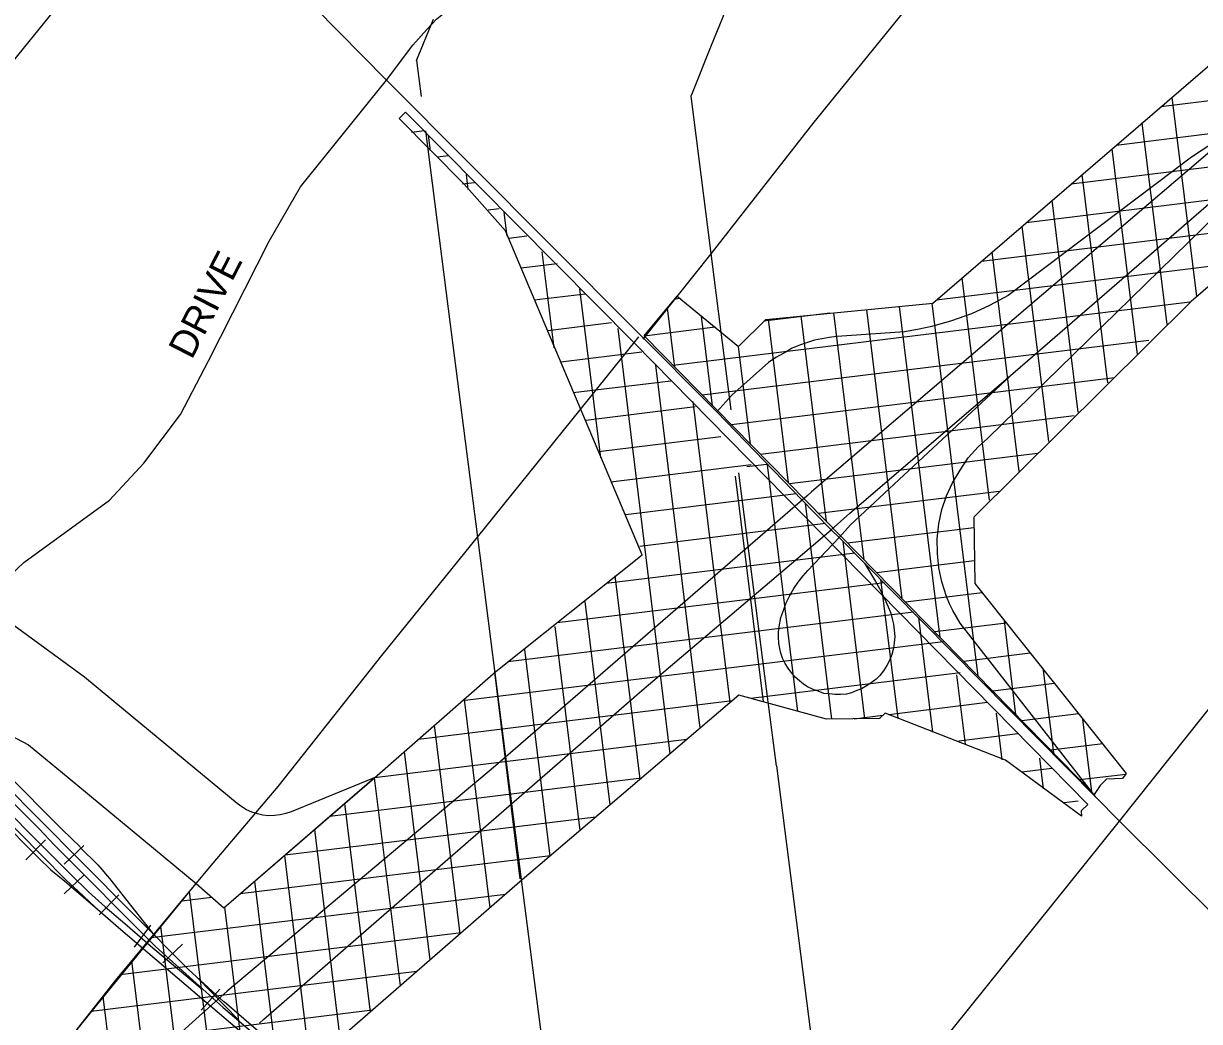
# Model space of a CAD drawing. Extents: x 586326 to 623965, y 4819854 to 4857850.
# Drawn here: x 607063 to 608134, y 4842936 to 4843845 of the extents above; entities that cross this region are included whole.
import ezdxf

# ---------------------------------------------------------------- set-up
doc = ezdxf.new("R2010")
doc.units = 0
for name, color, linetype in [('407 Parkway Belt', 7, 'Continuous'), ('Hydro ROW', 7, 'Continuous'), ('Lots_Concessions', 7, 'Continuous'), ('Major Rds and Hwys', 7, 'Continuous'), ('Park Outlines', 7, 'Continuous'), ('Proposed Secondary Rds', 7, 'Continuous'), ('Railways_lbls', 7, 'Continuous'), ('Secondary Rds Lbls', 7, 'Continuous')]:
    doc.layers.add(name, color=color, linetype=linetype)

msp = doc.modelspace()

# ---------------------------------------------------------------- linework, layer by layer
at = {"layer": '407 Parkway Belt'}
for p, q in [((608373, 4843803.1), (608099.2, 4843769.5)), ((608131.8, 4843596.4), (608109.5, 4843778.3)), ((608332.3, 4843767.9), (608058.3, 4843734.2)), ((607428.1, 4843747.6), (607416.3, 4843746.1)), ((608104.7, 4843570.9), (608082.1, 4843754.8)), ((607433.4, 4843729.3), (607431.6, 4843743.5)), ((608289.4, 4843732.4), (608017.3, 4843699)), ((608077.8, 4843543.8), (608054.8, 4843731.2)), ((607450.2, 4843724.7), (607439.7, 4843723.4)), ((607467.9, 4843694), (607466.3, 4843707.8)), ((608050.8, 4843517.9), (608027.5, 4843707.7)), ((607473.5, 4843700.2), (607462.8, 4843698.9)), ((608248.8, 4843697.2), (607976.4, 4843663.7)), ((608023.8, 4843491.2), (608000.1, 4843684.2)), ((607496.1, 4843676.3), (607486.1, 4843675.1)), ((607503.4, 4843651.4), (607500.7, 4843673.2)), ((608207.1, 4843661.8), (607935.5, 4843628.5)), ((607521.4, 4843651.5), (607505, 4843649.5)), ((607996.9, 4843464.3), (607972.8, 4843660.6)), ((607546.1, 4843549.6), (607535.4, 4843637.3)), ((607970, 4843437), (607945.5, 4843637.1)), ((607548.8, 4843626.3), (607516, 4843622.3)), ((608167.9, 4843626.8), (607894.5, 4843593.2)), ((607943, 4843410.8), (607918.1, 4843613.5)), ((607574.4, 4843598.8), (607527.9, 4843593.1)), ((607588.6, 4843449.6), (607569.7, 4843603.5)), ((607656.1, 4843532.2), (607649.4, 4843586.2)), ((608125.6, 4843591.4), (607654.7, 4843533.6)), ((607660.9, 4843594.8), (607656.1, 4843594.2)), ((607897.9, 4843285.8), (607860.9, 4843587.4)), ((607920.4, 4843348.5), (607890.7, 4843590.3)), ((607690.6, 4843497), (607680.6, 4843578.5)), ((607797.4, 4843581.3), (607737.2, 4843573.9)), ((607759.7, 4843426.6), (607741.4, 4843575.9)), ((607794.3, 4843391.4), (607771.3, 4843578.8)), ((607828.8, 4843356.2), (607801.1, 4843581.7)), ((607863.4, 4843321), (607831, 4843584.5)), ((607598.5, 4843572.4), (607540.3, 4843565.2)), ((607652, 4843179.8), (607604.4, 4843567.3)), ((607692.9, 4843568.5), (607628.2, 4843560.5)), ((608088.1, 4843556.5), (607681.2, 4843506.6)), ((607626.1, 4843545.9), (607552.3, 4843536.8)), ((607725.2, 4843461.8), (607714.2, 4843550.9)), ((607679.3, 4843203.2), (607638.7, 4843533.8)), ((608056.7, 4843522.5), (607707.7, 4843479.6)), ((607652.6, 4843519.5), (607563.6, 4843508.6)), ((607706.7, 4843226.5), (607673, 4843500.8)), ((607674.7, 4843495.9), (607574.9, 4843483.6)), ((608020.1, 4843487.7), (607734.2, 4843452.6)), ((607698.2, 4843468.7), (607586.6, 4843455)), ((607986.7, 4843453.4), (607760.6, 4843425.7)), ((607725.8, 4843443.1), (607597.8, 4843427.4)), ((607740.1, 4843443.5), (607721.7, 4843441.2)), ((607768.2, 4843218.4), (607740.6, 4843443)), ((607736.9, 4843227), (607711.6, 4843432.7)), ((607766.8, 4843416.6), (607611.6, 4843397.5)), ((607951.8, 4843418.9), (607787.1, 4843398.7)), ((607799.3, 4843211.3), (607775.1, 4843408.2)), ((607793.6, 4843389.6), (607624.2, 4843368.8)), ((607928.6, 4843385.8), (607813.6, 4843371.7)), ((607829.4, 4843211.5), (607809.6, 4843373.5)), ((607820.3, 4843362.7), (607593.5, 4843334.8)), ((607929, 4843355.7), (607840.1, 4843344.7)), ((607624.6, 4843156.5), (607601.9, 4843341.9)), ((607932.5, 4843250.6), (607920.4, 4843348.7)), ((607847.1, 4843335.7), (607548.8, 4843299.1)), ((607859.6, 4843212.3), (607844, 4843338.8)), ((607597.3, 4843133.2), (607574.5, 4843318.6)), ((607936.2, 4843326.3), (607866.5, 4843317.8)), ((607873.8, 4843308.8), (607504.1, 4843263.4)), ((607891.4, 4843199.4), (607878.5, 4843304)), ((607958.1, 4843298.8), (607893, 4843290.8)), ((607967, 4843215.4), (607956.5, 4843300.8)), ((607569.9, 4843109.8), (607547.1, 4843295.6)), ((607900.6, 4843281.8), (607462.8, 4843228.1)), ((607542.5, 4843086.5), (607519.4, 4843274.7)), ((607980.1, 4843271.3), (607919.5, 4843263.8)), ((607515.3, 4843065.9), (607492.2, 4843254.1)), ((608001.6, 4843180.2), (607992.2, 4843256.1)), ((607916.3, 4843253.6), (607725.4, 4843230.1)), ((607921.1, 4843188.6), (607913.3, 4843251.6)), ((608002.1, 4843243.7), (607945.9, 4843236.8)), ((607708.5, 4843228), (607422.7, 4843192.9)), ((607487.9, 4843039.4), (607464.6, 4843229.3)), ((607941, 4843226.4), (607851.3, 4843215.3)), ((607845.7, 4843214.7), (607819.5, 4843211.4)), ((607954.6, 4843174.3), (607949.4, 4843216.8)), ((608024.1, 4843216.2), (607972.4, 4843209.9)), ((608036.1, 4843145), (608027.9, 4843211.4)), ((607460.6, 4843015.6), (607437.2, 4843205.7)), ((607667.1, 4843192.7), (607382.5, 4843157.8)), ((607968.9, 4843198), (607915, 4843191.3)), ((607433.3, 4842991.8), (607409.9, 4843181.8)), ((608046.1, 4843188.7), (607998.9, 4843182.9)), ((607992.2, 4843147.7), (607988.8, 4843175.6)), ((607406, 4842968.1), (607382.6, 4843157.9)), ((607999.8, 4843166.4), (607972.4, 4843163)), ((608067.1, 4843161), (608025.4, 4843155.9)), ((607625.7, 4843157.4), (607341.7, 4843122.6)), ((608023.7, 4843136.6), (608010.6, 4843134.9)), ((607378.7, 4842944.3), (607355.3, 4843134.3)), ((607584.3, 4843122.1), (607300.9, 4843087.3)), ((607351.3, 4842920.5), (607328, 4843110.7)), ((607542.9, 4843086.8), (607260.1, 4843052.1)), ((607324, 4842896.7), (607300.7, 4843087.1)), ((607296.7, 4842872.9), (607273.3, 4843063.5)), ((607501.8, 4843051.5), (607178.8, 4843011.9)), ((607242.4, 4842823.4), (607214, 4843054.3)), ((607234.2, 4843048.9), (607206.7, 4843045.5)), ((607269.5, 4842848.7), (607246, 4843039.9)), ((607215.9, 4842793.1), (607187.7, 4843022.6)), ((607461.4, 4843016.4), (607150.8, 4842978.2)), ((607189.4, 4842762.7), (607161.3, 4842990.9)), ((607421, 4842981.2), (607124.2, 4842944.7)), ((607162.9, 4842732.3), (607135.1, 4842958.6)), ((607380.6, 4842946), (607097.9, 4842911.3))]:
    msp.add_line(p, q, dxfattribs=at)
msp.add_lwpolyline([(607792.2, 4843393.5), (607628.2, 4843560.6), (607658.3, 4843596.8), (607714.3, 4843550.9), (607739, 4843575.7), (607891.2, 4843590.3), (608505, 4844118.9), (608643.6, 4844256.2), (608649.9, 4844249.9), (608697.6, 4844309.7), (608750.9, 4844362.7), (608856.8, 4844255.5), (608614.1, 4844011.8), (608126.7, 4843592.1), (607928.6, 4843395.3), (607929.7, 4843335), (608067.6, 4843161.7), (608064.1, 4843157.3), (608049.6, 4843156.6), (608043.7, 4843150.8), (608038.4, 4843142.6)], close=True, dxfattribs=at)
msp.add_lwpolyline([(607073.6, 4842880.3), (607146.7, 4842973.4), (607220, 4843061.5), (607245.2, 4843039.2), (607382.5, 4843157.7), (607382.5, 4843157.7), (607493.1, 4843254.6), (607626.4, 4843361.1), (607501.8, 4843656.5), (607464.1, 4843698.9), (607404.8, 4843758.9), (607410.6, 4843764.4), (607512, 4843662.3), (607619.1, 4843554.2), (608032.5, 4843133.5), (608026.6, 4843127.8), (608026.9, 4843122.8), (607957.5, 4843173.9), (607847.7, 4843216.7), (607842.8, 4843211.8), (607794.3, 4843211.2), (607714.4, 4843233.1), (607515, 4843063), (607303.5, 4842878.9)], dxfattribs=at)
at = {"layer": 'Hydro ROW'}
for p, q in [((607749.7, 4843973.6), (607689.4, 4843825.2)), ((607420.8, 4843811.5), (607436.1, 4843849.2)), ((607689.4, 4843825.2), (607671.9, 4843782)), ((607420.8, 4843811.5), (607425, 4843778.8)), ((607671.9, 4843782), (607670.6, 4843779.1)), ((607670.6, 4843779.1), (607698.2, 4843564.1)), ((607428.8, 4843747.5), (607449.7, 4843585.4)), ((607449.7, 4843585.4), (607476.3, 4843377.3)), ((607698.2, 4843564.1), (607707.3, 4843493.1)), ((607741.3, 4843227.1), (607714.6, 4843435.9)), ((607476.3, 4843377.3), (607492.2, 4843253.3)), ((607492.2, 4843253.3), (607516.5, 4843062.7)), ((607748.7, 4843168.8), (607741.3, 4843227.1)), ((607748.7, 4843168.8), (607794.3, 4842812.4)), ((607516.5, 4843062.7), (607554, 4842769.9))]:
    msp.add_line(p, q, dxfattribs=at)
at = {"layer": 'Lots_Concessions'}
for p, q in [((607137.2, 4843915.2), (606828.2, 4843534.2)), ((607880.2, 4843875.5), (607782.9, 4843755.4)), ((607782.9, 4843755.4), (607689, 4843635.3)), ((607689, 4843635.3), (607627, 4843557.6)), ((607569.8, 4843493.1), (607623.5, 4843559.7)), ((607476.3, 4843377.3), (607569.8, 4843493.1)), ((607389.2, 4843269.3), (607476.3, 4843377.3)), ((607294.6, 4843149.8), (607389.2, 4843269.3)), ((607235.5, 4843080.1), (607294.6, 4843149.8)), ((607219.9, 4843061.4), (607235.5, 4843080.1)), ((607127.8, 4842948.8), (607219.9, 4843061.4)), ((607099.9, 4842914.1), (607127.8, 4842948.8))]:
    msp.add_line(p, q, dxfattribs=at)
at = {"layer": 'Major Rds and Hwys'}
for points in [[(607393.5, 4843793.7), (607130.6, 4844060.3), (606803.8, 4844392.7)], [(608039.9, 4843140.2), (608033.8, 4843148), (607916.3, 4843298.7), (607909.4, 4843310.3), (607906.5, 4843316.3), (607903.7, 4843323.2), (607899.4, 4843336.4), (607896.8, 4843349.3), (607895.4, 4843362.2), (607895.3, 4843375.8), (607896.9, 4843389.2), (607899.5, 4843402.3), (607903.6, 4843414.9), (607909.1, 4843426.8), (607916.1, 4843438.1), (607923.6, 4843449.4), (607932.7, 4843459.4), (607941.1, 4843467), (608163.5, 4843684.2), (608332, 4843841.4)], [(607966.2, 4843528.2), (608244.3, 4843768.9), (608288.7, 4843805.4), (608332, 4843841.4)], [(607694.3, 4843491.3), (607393.5, 4843793.7)], [(608173.8, 4843754.2), (608126.9, 4843723.4), (607959.8, 4843597.3), (607942.8, 4843588.4), (607926.5, 4843580.7), (607908.3, 4843574.4), (607890.3, 4843569.2), (607877.4, 4843566.4), (607865.5, 4843564.3), (607804, 4843560.2), (607796.8, 4843559.2), (607783.5, 4843556.8), (607770.6, 4843552.4), (607763.1, 4843549.4), (607756.1, 4843545.2), (607748.2, 4843540.9), (607741.6, 4843536.4), (607708.2, 4843506.7), (607694.3, 4843491.3)], [(608173.8, 4843754.2), (608150.2, 4843733.7), (607780.7, 4843418.4), (607776.5, 4843414.6), (607772.3, 4843410.8)], [(607798.7, 4843384), (607815.6, 4843398.9), (607966.2, 4843528.2)], [(607805.9, 4843376.8), (607816.3, 4843388.5), (607966.2, 4843528.2)], [(607772.3, 4843410.8), (607694.3, 4843491.3)], [(607772.3, 4843410.8), (607770.5, 4843409.3), (607492.6, 4843168.9), (607248.2, 4842963.4), (607222.8, 4842940.7), (607197.1, 4842917.4)], [(607798.7, 4843384), (607783.5, 4843399.3), (607772.3, 4843410.8)], [(607277.5, 4842934.3), (607281.6, 4842937.8), (607626, 4843237.4), (607798.7, 4843384)], [(607805.9, 4843376.8), (607798.7, 4843384)], [(607829, 4843353.4), (607838.9, 4843336.9), (607842.7, 4843330.4), (607845.3, 4843324.9), (607848.6, 4843318.5), (607851.5, 4843311.7), (607853, 4843307.8), (607854.1, 4843302.8), (607855.4, 4843297.9), (607856.2, 4843292.4), (607856.8, 4843286.7), (607856.1, 4843280.9), (607855.3, 4843275.9), (607854, 4843270.2), (607851.8, 4843264.9), (607849.4, 4843260.2), (607846.2, 4843255.3), (607843, 4843251.2), (607839.6, 4843247.7), (607835.1, 4843244.4), (607831.3, 4843241.9), (607826.4, 4843238.9), (607822.1, 4843237.5), (607817.1, 4843235.2), (607812.6, 4843234.2), (607807.1, 4843233.7), (607802.2, 4843233.9), (607796.8, 4843234.3), (607792.1, 4843234.8), (607786.7, 4843236.8), (607782.2, 4843238.4), (607777.2, 4843240.9), (607773.4, 4843243.3), (607769.9, 4843246.2), (607765.7, 4843249.7), (607761.8, 4843254.5), (607759.3, 4843257.8), (607756.8, 4843261.9), (607754.4, 4843266.9), (607752.8, 4843271.4), (607751.8, 4843275.8), (607750.9, 4843280.3), (607750.5, 4843286.3), (607750.7, 4843290.7), (607751.2, 4843295.3), (607752.9, 4843303.9), (607755.5, 4843311.3), (607757.7, 4843317.4), (607760.9, 4843323.9), (607764.6, 4843330.4), (607768.6, 4843336.3), (607773, 4843341.8), (607777.4, 4843346.8), (607805.9, 4843376.8)], [(607829, 4843353.4), (607805.9, 4843376.8)], [(608039.9, 4843140.2), (607829, 4843353.4)], [(608061.4, 4843118.2), (608229.4, 4843329.2)], [(608061.4, 4843118.2), (608039.9, 4843140.2)], [(607636.1, 4842588.7), (608061.4, 4843118.2)], [(608377.7, 4842804.3), (608061.4, 4843118.2)]]:
    msp.add_lwpolyline(points, dxfattribs=at)
at = {"layer": 'Park Outlines'}
msp.add_lwpolyline([(607039.2, 4843202.4), (607067.1, 4843187.9), (607103.2, 4843158), (607219.9, 4843061.4), (607245.2, 4843039.4), (607382, 4843157.9), (607306.5, 4843126.9), (607301.5, 4843125.2), (607296.4, 4843124), (607291.2, 4843123.4), (607286, 4843123.3), (607280.8, 4843123.8), (607275.7, 4843124.9), (607270.7, 4843126.5), (607265.9, 4843128.6), (607261.4, 4843131.3), (607257.2, 4843134.4), (607153.6, 4843220.1), (607118.1, 4843249.5), (607045.8, 4843302.5)], dxfattribs=at)
at = {"layer": 'Proposed Secondary Rds'}
for points in [[(607393.5, 4843793.7), (607417.3, 4843825.6), (607430, 4843839.9), (607439.4, 4843849.5), (607445.4, 4843854.4), (607456, 4843862.3), (607468.5, 4843870.5), (607479.1, 4843876.3), (607494.2, 4843883.7), (607514.5, 4843892.8), (607530.6, 4843899), (607536.8, 4843900.9), (607543, 4843902.7)], [(606988.4, 4843275.2), (607014, 4843307.8), (607062.8, 4843354.1), (607140.8, 4843410.9), (607172.2, 4843444.6), (607205.6, 4843488.9), (607231.1, 4843537.8), (607286.5, 4843646.9), (607315, 4843696.4), (607393.5, 4843793.7)]]:
    msp.add_lwpolyline(points, dxfattribs=at)
at = {"layer": 'Railways_lbls'}
for p, q in [((607007.8, 4843167.9), (607082.5, 4843092.9)), ((607014.3, 4843152.7), (607079.3, 4843087.1)), ((607017.9, 4843143.4), (607076.1, 4843085)), ((607064.7, 4843083.2), (607082.7, 4843101.2)), ((607117.5, 4843096.1), (607099.5, 4843079.1)), ((607114.3, 4843094.3), (607130.4, 4843078.6)), ((607076.1, 4843085), (607087.6, 4843074)), ((607079.3, 4843087.1), (607101.4, 4843064.7)), ((607082.5, 4843092.9), (607106, 4843069.3)), ((607087.6, 4843074), (607100.1, 4843063.5)), ((607130.4, 4843078.6), (607140.8, 4843066.1)), ((607099.5, 4843052.1), (607117.5, 4843069.1)), ((607100.1, 4843063.5), (607127.5, 4843040.3)), ((607101.4, 4843064.7), (607112.4, 4843054.6)), ((607106, 4843069.3), (607121.9, 4843053.9)), ((607140.8, 4843066.1), (607152.1, 4843051.8)), ((607112.4, 4843054.6), (607127.5, 4843040.3)), ((607121.9, 4843053.9), (607137.1, 4843040.3)), ((607149.5, 4843051.1), (607131.5, 4843033.1)), ((607152.1, 4843051.8), (607180.4, 4843015.9)), ((607127.5, 4843040.3), (607149.2, 4843021.5)), ((607137.1, 4843040.3), (607154.8, 4843025.1)), ((607149.2, 4843021.5), (607210.8, 4842968.9)), ((607154.8, 4843025.1), (607180.5, 4843002.8)), ((607163.6, 4843003.6), (607178.6, 4843023.6)), ((607180.5, 4843002.8), (607225.4, 4842965.3)), ((607207.5, 4843006.1), (607189.5, 4842989.1)), ((607258.4, 4842937.2), (607220.7, 4842975.9)), ((607210.8, 4842968.9), (607277.5, 4842912.1)), ((607241.5, 4842965.1), (607224.5, 4842946.1)), ((607244.5, 4842948.6), (607285.7, 4842913.1)), ((607245.4, 4842953.9), (607288, 4842917.1))]:
    msp.add_line(p, q, dxfattribs=at)
for points in [[(607245.1, 4842953.8), (607213, 4842983.1), (607113.5, 4843083.1), (606902, 4843296.3), (606895.9, 4843302.4), (606889, 4843310.1), (606700.8, 4843498.5), (606374.2, 4843827.1), (606152.2, 4844049.1), (605814.2, 4844388.1), (605560.7, 4844654.4), (605525.8, 4844689.2), (605499.4, 4844715.3), (605472.5, 4844742.5)], [(607244.4, 4842948.4), (607183, 4843004), (607090.8, 4843096.5), (607076.4, 4843111.7), (606895.4, 4843293.3), (606890.7, 4843298.6), (606885.2, 4843304.5), (606741.3, 4843449.2), (606370.4, 4843823.6), (606148.4, 4844045.6), (605810.4, 4844384.6), (605570.6, 4844638.7)], [(607114.3, 4843094.8), (607097.8, 4843110.7), (607045.5, 4843163.3), (606903.1, 4843307.3), (606899.5, 4843310.7), (606876.4, 4843334.2), (606379.2, 4843834.8), (606158, 4844057.9), (606143.2, 4844072.8), (606061, 4844155.3), (605820.3, 4844398.6), (605803, 4844416.4), (605756.9, 4844462.9), (605693.4, 4844526.8), (605618.8, 4844601.9)]]:
    msp.add_lwpolyline(points, dxfattribs=at)

# ---------------------------------------------------------------- texts
at = {"layer": 'Secondary Rds Lbls'}
msp.add_text('DRIVE', height=25, rotation=62.7351, dxfattribs=at).set_placement((607215.9, 4843538.2))

doc.saveas('drawing.dxf')
